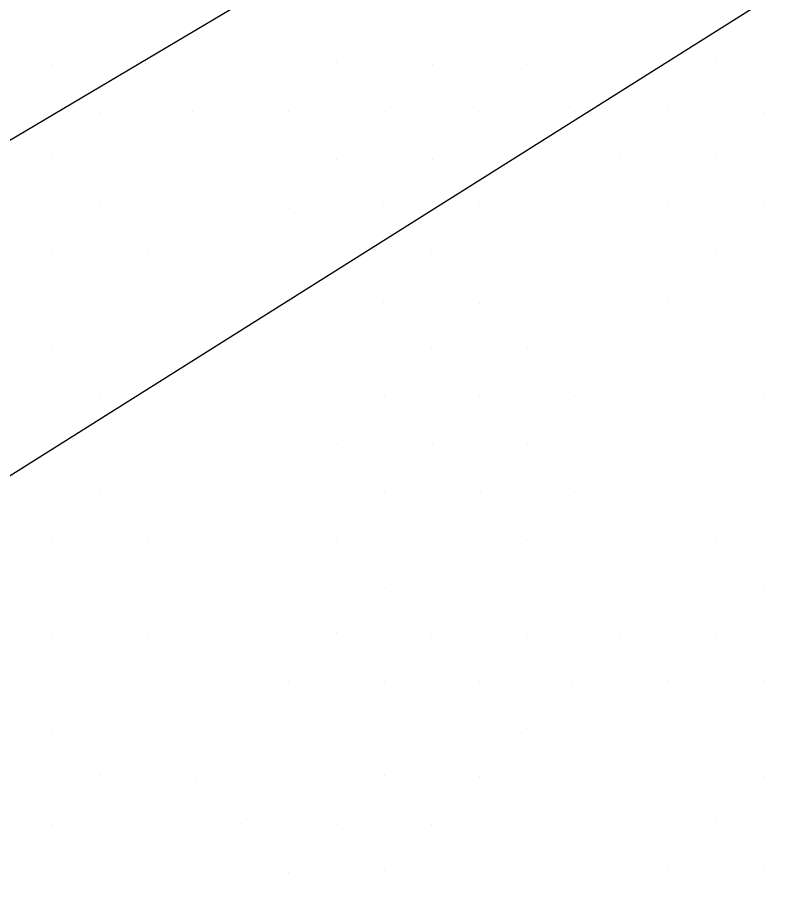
# Model space of a CAD drawing. Extents: x 1602514 to 1609837, y 863887 to 871157.
# Drawn here: x 1605875.4 to 1605989.7, y 867692.9 to 867824 of the extents above; entities that cross this region are included whole.
import ezdxf

# ---------------------------------------------------------------- set-up
doc = ezdxf.new("R2010")
doc.units = 0
doc.layers.add('Survey-Spot dirt', color=7, linetype='Continuous')
doc.layers.add('Text General Notes', color=7, linetype='Continuous')

msp = doc.modelspace()

# ---------------------------------------------------------------- linework, layer by layer
at = {"layer": 'Survey-Spot dirt'}
for p, q in [((1605880.49, 867817.02), (1605880.49, 867817.02)), ((1605880.49, 867817.02), (1605880.49, 867817.02)), ((1605894.48, 867817.11), (1605894.48, 867817.11)), ((1605894.48, 867817.11), (1605894.48, 867817.11)), ((1605908.86, 867816.98), (1605908.86, 867816.98)), ((1605908.86, 867816.98), (1605908.86, 867816.98)), ((1605922.83, 867817.3), (1605922.83, 867817.3)), ((1605922.83, 867817.3), (1605922.83, 867817.3)), ((1605937.17, 867816.98), (1605937.17, 867816.98)), ((1605937.17, 867816.98), (1605937.17, 867816.98)), ((1605951.08, 867817.01), (1605951.08, 867817.01)), ((1605951.08, 867817.01), (1605951.08, 867817.01)), ((1605965.29, 867816.95), (1605965.29, 867816.95)), ((1605965.29, 867816.95), (1605965.29, 867816.95)), ((1605979.36, 867817.26), (1605979.36, 867817.26)), ((1605979.36, 867817.26), (1605979.36, 867817.26)), ((1605887.73, 867809.85), (1605887.73, 867809.85)), ((1605887.73, 867809.85), (1605887.73, 867809.85)), ((1605901.39, 867810), (1605901.39, 867810)), ((1605901.39, 867810), (1605901.39, 867810)), ((1605915.8, 867810.04), (1605915.8, 867810.04)), ((1605915.8, 867810.04), (1605915.8, 867810.04)), ((1605930.12, 867809.93), (1605930.12, 867809.93)), ((1605930.12, 867809.93), (1605930.12, 867809.93)), ((1605943.94, 867809.98), (1605943.94, 867809.98)), ((1605943.94, 867809.98), (1605943.94, 867809.98)), ((1605958.34, 867810.01), (1605958.34, 867810.01)), ((1605958.34, 867810.01), (1605958.34, 867810.01)), ((1605972.27, 867810.12), (1605972.27, 867810.12)), ((1605972.27, 867810.12), (1605972.27, 867810.12)), ((1605986.54, 867809.87), (1605986.54, 867809.87)), ((1605986.54, 867809.87), (1605986.54, 867809.87)), ((1605880.54, 867803.07), (1605880.54, 867803.07)), ((1605880.54, 867803.07), (1605880.54, 867803.07)), ((1605894.59, 867802.93), (1605894.59, 867802.93)), ((1605894.59, 867802.93), (1605894.59, 867802.93)), ((1605908.67, 867803.06), (1605908.67, 867803.06)), ((1605908.67, 867803.06), (1605908.67, 867803.06)), ((1605965.02, 867802.94), (1605965.02, 867802.94)), ((1605965.02, 867802.94), (1605965.02, 867802.94)), ((1605979.3, 867803.16), (1605979.3, 867803.16)), ((1605979.3, 867803.16), (1605979.3, 867803.16)), ((1605922.87, 867802.89), (1605922.87, 867802.89)), ((1605922.87, 867802.89), (1605922.87, 867802.89)), ((1605937.16, 867802.8), (1605937.16, 867802.8)), ((1605937.16, 867802.8), (1605937.16, 867802.8)), ((1605951.21, 867802.86), (1605951.21, 867802.86)), ((1605951.21, 867802.86), (1605951.21, 867802.86)), ((1605887.62, 867795.87), (1605887.62, 867795.87)), ((1605887.62, 867795.87), (1605887.62, 867795.87)), ((1605901.72, 867795.95), (1605901.72, 867795.95)), ((1605901.72, 867795.95), (1605901.72, 867795.95)), ((1605915.93, 867795.57), (1605915.93, 867795.57)), ((1605915.93, 867795.57), (1605915.93, 867795.57)), ((1605929.89, 867796.01), (1605929.89, 867796.01)), ((1605929.89, 867796.01), (1605929.89, 867796.01)), ((1605944.1, 867796.01), (1605944.1, 867796.01)), ((1605944.1, 867796.01), (1605944.1, 867796.01)), ((1605958.32, 867795.86), (1605958.32, 867795.86)), ((1605958.32, 867795.86), (1605958.32, 867795.86)), ((1605972.29, 867795.8), (1605972.29, 867795.8)), ((1605972.29, 867795.8), (1605972.29, 867795.8)), ((1605986.53, 867795.79), (1605986.53, 867795.79)), ((1605986.53, 867795.79), (1605986.53, 867795.79)), ((1605880.45, 867788.88), (1605880.45, 867788.88)), ((1605880.45, 867788.88), (1605880.45, 867788.88)), ((1605894.72, 867788.83), (1605894.72, 867788.83)), ((1605894.72, 867788.83), (1605894.72, 867788.83)), ((1605908.9, 867788.88), (1605908.9, 867788.88)), ((1605908.9, 867788.88), (1605908.9, 867788.88)), ((1605922.99, 867788.71), (1605922.99, 867788.71)), ((1605922.99, 867788.71), (1605922.99, 867788.71)), ((1605936.96, 867788.85), (1605936.96, 867788.85)), ((1605936.96, 867788.85), (1605936.96, 867788.85)), ((1605950.93, 867788.91), (1605950.93, 867788.91)), ((1605950.93, 867788.91), (1605950.93, 867788.91)), ((1605965.35, 867788.78), (1605965.35, 867788.78)), ((1605965.35, 867788.78), (1605965.35, 867788.78)), ((1605979.44, 867788.87), (1605979.44, 867788.87)), ((1605979.44, 867788.87), (1605979.44, 867788.87)), ((1605887.5, 867781.83), (1605887.5, 867781.83)), ((1605887.5, 867781.83), (1605887.5, 867781.83)), ((1605901.72, 867781.64), (1605901.72, 867781.64)), ((1605901.72, 867781.64), (1605901.72, 867781.64)), ((1605915.86, 867781.78), (1605915.86, 867781.78)), ((1605915.86, 867781.78), (1605915.86, 867781.78)), ((1605929.93, 867781.62), (1605929.93, 867781.62)), ((1605929.93, 867781.62), (1605929.93, 867781.62)), ((1605944.1, 867781.45), (1605944.1, 867781.45)), ((1605944.1, 867781.45), (1605944.1, 867781.45)), ((1605958.2, 867781.72), (1605958.2, 867781.72)), ((1605958.2, 867781.72), (1605958.2, 867781.72)), ((1605972.33, 867781.72), (1605972.33, 867781.72)), ((1605972.33, 867781.72), (1605972.33, 867781.72)), ((1605986.32, 867781.79), (1605986.32, 867781.79)), ((1605986.32, 867781.79), (1605986.32, 867781.79)), ((1605880.61, 867774.64), (1605880.61, 867774.64)), ((1605880.61, 867774.64), (1605880.61, 867774.64)), ((1605894.57, 867774.68), (1605894.57, 867774.68)), ((1605894.57, 867774.68), (1605894.57, 867774.68)), ((1605908.78, 867774.64), (1605908.78, 867774.64)), ((1605908.78, 867774.64), (1605908.78, 867774.64)), ((1605922.99, 867774.49), (1605922.99, 867774.49)), ((1605922.99, 867774.49), (1605922.99, 867774.49)), ((1605936.98, 867774.77), (1605936.98, 867774.77)), ((1605936.98, 867774.77), (1605936.98, 867774.77)), ((1605951.31, 867774.69), (1605951.31, 867774.69)), ((1605951.31, 867774.69), (1605951.31, 867774.69)), ((1605965.44, 867774.45), (1605965.44, 867774.45)), ((1605965.44, 867774.45), (1605965.44, 867774.45)), ((1605979.19, 867774.67), (1605979.19, 867774.67)), ((1605979.19, 867774.67), (1605979.19, 867774.67)), ((1605887.64, 867767.55), (1605887.64, 867767.55)), ((1605887.64, 867767.55), (1605887.64, 867767.55)), ((1605901.77, 867767.54), (1605901.77, 867767.54)), ((1605901.77, 867767.54), (1605901.77, 867767.54)), ((1605930.06, 867767.73), (1605930.06, 867767.73)), ((1605930.06, 867767.73), (1605930.06, 867767.73)), ((1605944.14, 867767.59), (1605944.14, 867767.59)), ((1605944.14, 867767.59), (1605944.14, 867767.59)), ((1605958.33, 867767.69), (1605958.33, 867767.69)), ((1605958.33, 867767.69), (1605958.33, 867767.69)), ((1605972.43, 867767.63), (1605972.43, 867767.63)), ((1605972.43, 867767.63), (1605972.43, 867767.63)), ((1605916.03, 867767.54), (1605916.03, 867767.54)), ((1605916.03, 867767.54), (1605916.03, 867767.54)), ((1605986.51, 867767.53), (1605986.51, 867767.53)), ((1605986.51, 867767.53), (1605986.51, 867767.53)), ((1605880.53, 867760.61), (1605880.53, 867760.61)), ((1605880.53, 867760.61), (1605880.53, 867760.61)), ((1605894.66, 867760.5), (1605894.66, 867760.5)), ((1605894.66, 867760.5), (1605894.66, 867760.5)), ((1605908.82, 867760.46), (1605908.82, 867760.46)), ((1605908.82, 867760.46), (1605908.82, 867760.46)), ((1605923.06, 867760.51), (1605923.06, 867760.51)), ((1605923.06, 867760.51), (1605923.06, 867760.51)), ((1605937.17, 867760.57), (1605937.17, 867760.57)), ((1605937.17, 867760.57), (1605937.17, 867760.57)), ((1605951.31, 867760.62), (1605951.31, 867760.62)), ((1605951.31, 867760.62), (1605951.31, 867760.62)), ((1605965.26, 867760.59), (1605965.26, 867760.59)), ((1605965.26, 867760.59), (1605965.26, 867760.59)), ((1605979.61, 867760.54), (1605979.61, 867760.54)), ((1605979.61, 867760.54), (1605979.61, 867760.54)), ((1605887.64, 867753.54), (1605887.64, 867753.54)), ((1605887.64, 867753.54), (1605887.64, 867753.54)), ((1605901.7, 867753.48), (1605901.7, 867753.48)), ((1605901.7, 867753.48), (1605901.7, 867753.48)), ((1605915.9, 867753.6), (1605915.9, 867753.6)), ((1605915.9, 867753.6), (1605915.9, 867753.6)), ((1605929.99, 867753.47), (1605929.99, 867753.47)), ((1605929.99, 867753.47), (1605929.99, 867753.47)), ((1605944.27, 867753.27), (1605944.27, 867753.27)), ((1605944.27, 867753.27), (1605944.27, 867753.27)), ((1605958.29, 867753.38), (1605958.29, 867753.38)), ((1605958.29, 867753.38), (1605958.29, 867753.38)), ((1605972.44, 867753.45), (1605972.44, 867753.45)), ((1605972.44, 867753.45), (1605972.44, 867753.45)), ((1605986.69, 867753.36), (1605986.69, 867753.36)), ((1605986.69, 867753.36), (1605986.69, 867753.36)), ((1605965.23, 867746.63), (1605965.23, 867746.63)), ((1605965.23, 867746.63), (1605965.23, 867746.63)), ((1605880.53, 867746.25), (1605880.53, 867746.25)), ((1605880.53, 867746.25), (1605880.53, 867746.25)), ((1605894.81, 867746.36), (1605894.81, 867746.36)), ((1605894.81, 867746.36), (1605894.81, 867746.36)), ((1605908.86, 867746.31), (1605908.86, 867746.31)), ((1605908.86, 867746.31), (1605908.86, 867746.31)), ((1605922.84, 867746.47), (1605922.84, 867746.47)), ((1605922.84, 867746.47), (1605922.84, 867746.47)), ((1605937.24, 867746.51), (1605937.24, 867746.51)), ((1605937.24, 867746.51), (1605937.24, 867746.51)), ((1605951.18, 867746.36), (1605951.18, 867746.36)), ((1605951.18, 867746.36), (1605951.18, 867746.36)), ((1605979.47, 867746.49), (1605979.47, 867746.49)), ((1605979.47, 867746.49), (1605979.47, 867746.49)), ((1605887.34, 867739.49), (1605887.34, 867739.49)), ((1605887.34, 867739.49), (1605887.34, 867739.49)), ((1605901.73, 867739.36), (1605901.73, 867739.36)), ((1605901.73, 867739.36), (1605901.73, 867739.36)), ((1605915.87, 867739.44), (1605915.87, 867739.44)), ((1605915.87, 867739.44), (1605915.87, 867739.44)), ((1605930.1, 867739.13), (1605930.1, 867739.13)), ((1605930.1, 867739.13), (1605930.1, 867739.13)), ((1605943.98, 867739.39), (1605943.98, 867739.39)), ((1605943.98, 867739.39), (1605943.98, 867739.39)), ((1605972.43, 867739.24), (1605972.43, 867739.24)), ((1605972.43, 867739.24), (1605972.43, 867739.24)), ((1605986.64, 867739.34), (1605986.64, 867739.34)), ((1605986.64, 867739.34), (1605986.64, 867739.34)), ((1605880.51, 867732.22), (1605880.51, 867732.22)), ((1605880.51, 867732.22), (1605880.51, 867732.22)), ((1605894.68, 867732.32), (1605894.68, 867732.32)), ((1605894.68, 867732.32), (1605894.68, 867732.32)), ((1605908.9, 867732.57), (1605908.9, 867732.57)), ((1605908.9, 867732.57), (1605908.9, 867732.57)), ((1605922.87, 867732.48), (1605922.87, 867732.48)), ((1605922.87, 867732.48), (1605922.87, 867732.48)), ((1605936.94, 867732.22), (1605936.94, 867732.22)), ((1605936.94, 867732.22), (1605936.94, 867732.22)), ((1605951.32, 867732.21), (1605951.32, 867732.21)), ((1605951.32, 867732.21), (1605951.32, 867732.21)), ((1605965.15, 867732.39), (1605965.15, 867732.39)), ((1605965.15, 867732.39), (1605965.15, 867732.39)), ((1605979.45, 867732.23), (1605979.45, 867732.23)), ((1605979.45, 867732.23), (1605979.45, 867732.23)), ((1605887.51, 867725.14), (1605887.51, 867725.14)), ((1605887.51, 867725.14), (1605887.51, 867725.14)), ((1605901.71, 867725.35), (1605901.71, 867725.35)), ((1605901.71, 867725.35), (1605901.71, 867725.35)), ((1605915.78, 867725.11), (1605915.78, 867725.11)), ((1605915.78, 867725.11), (1605915.78, 867725.11)), ((1605930.04, 867725.12), (1605930.04, 867725.12)), ((1605930.04, 867725.12), (1605930.04, 867725.12)), ((1605944.13, 867725.11), (1605944.13, 867725.11)), ((1605944.13, 867725.11), (1605944.13, 867725.11)), ((1605958.05, 867725.1), (1605958.05, 867725.1)), ((1605958.05, 867725.1), (1605958.05, 867725.1)), ((1605972.31, 867725.26), (1605972.31, 867725.26)), ((1605972.31, 867725.26), (1605972.31, 867725.26)), ((1605986.4, 867725.3), (1605986.4, 867725.3)), ((1605986.4, 867725.3), (1605986.4, 867725.3)), ((1605880.63, 867718.07), (1605880.63, 867718.07)), ((1605880.63, 867718.07), (1605880.63, 867718.07)), ((1605894.63, 867718.32), (1605894.63, 867718.32)), ((1605894.63, 867718.32), (1605894.63, 867718.32)), ((1605908.87, 867718.16), (1605908.87, 867718.16)), ((1605908.87, 867718.16), (1605908.87, 867718.16)), ((1605922.99, 867718.07), (1605922.99, 867718.07)), ((1605922.99, 867718.07), (1605922.99, 867718.07)), ((1605936.77, 867718.12), (1605936.77, 867718.12)), ((1605936.77, 867718.12), (1605936.77, 867718.12)), ((1605951.19, 867718.15), (1605951.19, 867718.15)), ((1605951.19, 867718.15), (1605951.19, 867718.15)), ((1605965.25, 867718.16), (1605965.25, 867718.16)), ((1605965.25, 867718.16), (1605965.25, 867718.16)), ((1605979.54, 867718.15), (1605979.54, 867718.15)), ((1605979.54, 867718.15), (1605979.54, 867718.15)), ((1605929.99, 867711.23), (1605929.99, 867711.23)), ((1605929.99, 867711.23), (1605929.99, 867711.23)), ((1605887.62, 867711.13), (1605887.62, 867711.13)), ((1605887.62, 867711.13), (1605887.62, 867711.13)), ((1605901.92, 867710.91), (1605901.92, 867710.91)), ((1605901.92, 867710.91), (1605901.92, 867710.91)), ((1605915.99, 867710.92), (1605915.99, 867710.92)), ((1605915.99, 867710.92), (1605915.99, 867710.92)), ((1605944.13, 867711.08), (1605944.13, 867711.08)), ((1605944.13, 867711.08), (1605944.13, 867711.08)), ((1605972.37, 867711.11), (1605972.37, 867711.11)), ((1605972.37, 867711.11), (1605972.37, 867711.11)), ((1605986.61, 867711.03), (1605986.61, 867711.03)), ((1605986.61, 867711.03), (1605986.61, 867711.03)), ((1605880.59, 867703.88), (1605880.59, 867703.88)), ((1605880.59, 867703.88), (1605880.59, 867703.88)), ((1605894.54, 867703.99), (1605894.54, 867703.99)), ((1605894.54, 867703.99), (1605894.54, 867703.99)), ((1605908.76, 867704.06), (1605908.76, 867704.06)), ((1605908.76, 867704.06), (1605908.76, 867704.06)), ((1605922.97, 867703.91), (1605922.97, 867703.91)), ((1605922.97, 867703.91), (1605922.97, 867703.91)), ((1605937.02, 867703.91), (1605937.02, 867703.91)), ((1605937.02, 867703.91), (1605937.02, 867703.91)), ((1605951.05, 867704.09), (1605951.05, 867704.09)), ((1605951.05, 867704.09), (1605951.05, 867704.09)), ((1605965.24, 867703.83), (1605965.24, 867703.83)), ((1605965.24, 867703.83), (1605965.24, 867703.83)), ((1605979.39, 867704.12), (1605979.39, 867704.12)), ((1605979.39, 867704.12), (1605979.39, 867704.12)), ((1605887.53, 867696.81), (1605887.53, 867696.81)), ((1605887.53, 867696.81), (1605887.53, 867696.81)), ((1605930.06, 867696.98), (1605930.06, 867696.98)), ((1605930.06, 867696.98), (1605930.06, 867696.98)), ((1605944.01, 867696.99), (1605944.01, 867696.99)), ((1605944.01, 867696.99), (1605944.01, 867696.99)), ((1605958.08, 867696.93), (1605958.08, 867696.93)), ((1605958.08, 867696.93), (1605958.08, 867696.93)), ((1605972.25, 867697), (1605972.25, 867697)), ((1605972.25, 867697), (1605972.25, 867697)), ((1605986.44, 867697.01), (1605986.44, 867697.01)), ((1605986.44, 867697.01), (1605986.44, 867697.01)), ((1605901.72, 867696.76), (1605901.72, 867696.76)), ((1605901.72, 867696.76), (1605901.72, 867696.76)), ((1605915.76, 867696.71), (1605915.76, 867696.71)), ((1605915.76, 867696.71), (1605915.76, 867696.71))]:
    msp.add_line(p, q, dxfattribs=at)
at = {"layer": 'Text General Notes'}
for p in [(1605198.57, 867330.41), (1605198.57, 867330.41), (1605487.94, 867576.47), (1605487.94, 867576.47)]:
    msp.add_line(p, (1607257.14, 868626.42), dxfattribs=at)

doc.saveas('drawing.dxf')
